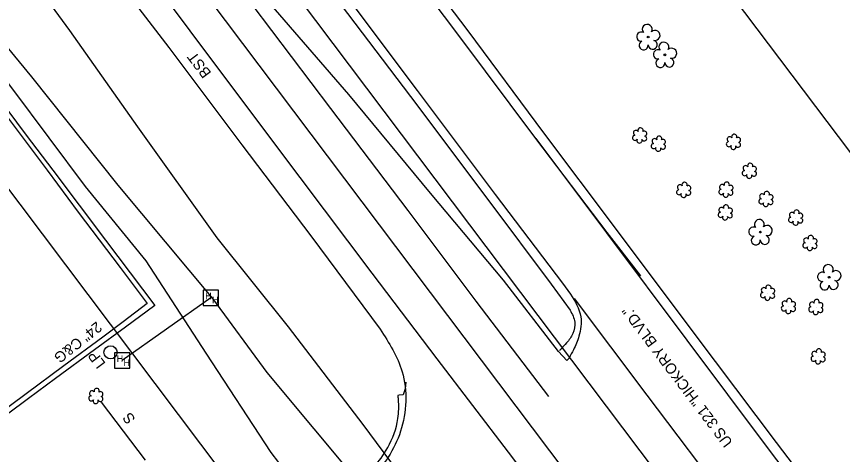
# Model space of a CAD drawing. Extents: x 1262092 to 1264624, y 774970 to 778314.
# Drawn here: x 1264159.5 to 1264468.8, y 775217.7 to 775381.8 of the extents above; entities that cross this region are included whole.
import ezdxf

# ---------------------------------------------------------------- set-up
doc = ezdxf.new("R2010")
doc.units = 0
for name, color, linetype in [('Exist Boundary City Limits', 7, 'Continuous'), ('Exist Horizontal Alignment', 7, 'Continuous'), ('Exist Horizontal Alignment Station Label', 7, 'Continuous'), ('Exist Horizontal Alignment Tick Large', 7, 'Continuous'), ('Exist Horizontal Alignment Tick Small', 7, 'Continuous'), ('Exist Right of Way Line', 7, 'Continuous'), ('Exist Roads Curbs', 7, 'Continuous'), ('Exist Roads EOP', 7, 'Continuous'), ('Exist Roads EOP Other', 7, 'Continuous'), ('Exist Roads EOP Text', 7, 'Continuous'), ('Exist Roads EOT', 7, 'Continuous'), ('Exist Utilities Gas UG Line SUE LOS B', 7, 'Continuous'), ('Exist Utilities Other Pole Text', 7, 'Continuous'), ('Exist Utilities Power UG Cable SUE LOS B', 7, 'Continuous'), ('Exist Utilities Telephone Hand Hole CELL', 7, 'Continuous'), ('Exist Utilities Telephone UG FO SUE LOS B', 7, 'Continuous'), ('Exist Utilities Water UG Line SUE LOS B', 7, 'Continuous'), ('Prop Horizontal Alignment', 7, 'Continuous'), ('Prop Paved Shoulder', 7, 'Continuous'), ('Sheet Sticker Incomplete CELL', 7, 'Continuous')]:
    doc.layers.add(name, color=color, linetype=linetype)

msp = doc.modelspace()

# ---------------------------------------------------------------- linework, layer by layer
at = {"layer": 'Exist Boundary City Limits'}
msp.add_line((1264481.92, 775101.04), (1263870.58, 775912.68), dxfattribs=at)
at = {"layer": 'Exist Horizontal Alignment'}
msp.add_line((1264460.35, 775084.79), (1262255.05, 778012.66), dxfattribs=at)
at = {"layer": 'Exist Horizontal Alignment Station Label'}
msp.add_line((1264191.13, 775237.31), (1264207.62, 775215.52), dxfattribs=at)
at = {"layer": 'Exist Horizontal Alignment Tick Large'}
for p, q in [((1264392.89, 775337.03), (1264392.89, 775337.03)), ((1264399.89, 775333.93), (1264399.89, 775333.93)), ((1264428.01, 775334.65), (1264428.01, 775334.65)), ((1264433.97, 775323.8), (1264433.97, 775323.8)), ((1264409.38, 775316.66), (1264409.38, 775316.66)), ((1264425.18, 775316.74), (1264425.18, 775316.74)), ((1264440.17, 775313.22), (1264440.17, 775313.22)), ((1264424.93, 775308.18), (1264424.93, 775308.18)), ((1264451.31, 775306.27), (1264451.31, 775306.27)), ((1264456.65, 775296.72), (1264456.65, 775296.72)), ((1264440.8, 775278.08), (1264440.8, 775278.08)), ((1264448.6, 775273.11), (1264448.6, 775273.11)), ((1264458.85, 775272.72), (1264458.85, 775272.72)), ((1264459.72, 775254.24), (1264459.72, 775254.24)), ((1264189.24, 775239.41), (1264189.24, 775239.41))]:
    msp.add_line(p, q, dxfattribs=at)
for centre, radius, start, end in [((1264393.12, 775339.07), 0.99, 334.8391, 200.4717), ((1264391.09, 775336.33), 0.955, 95.1099, 327.9534), ((1264391.41, 775338.16), 0.968, 35.8908, 245.4216), ((1264394.53, 775336.1), 0.937, 204.9913, 73.4601), ((1264394.56, 775337.9), 0.929, 284.4567, 126.0861), ((1264400.12, 775335.97), 0.99, 334.8391, 200.4717), ((1264426.52, 775335.77), 0.968, 35.8908, 245.4216), ((1264428.23, 775336.69), 0.99, 334.8391, 200.4717), ((1264392.76, 775335.35), 0.984, 151.2797, 21.387), ((1264398.09, 775333.23), 0.955, 95.1099, 327.9534), ((1264398.41, 775335.06), 0.968, 35.8908, 245.4216), ((1264401.53, 775333), 0.937, 204.9913, 73.4601), ((1264401.57, 775334.8), 0.929, 284.4567, 126.0861), ((1264426.21, 775333.94), 0.955, 95.1099, 327.9534), ((1264429.64, 775333.72), 0.937, 204.9913, 73.4601), ((1264429.68, 775335.52), 0.929, 284.4567, 126.0861), ((1264399.77, 775332.25), 0.984, 151.2797, 21.387), ((1264427.88, 775332.96), 0.984, 151.2797, 21.387), ((1264432.49, 775324.93), 0.968, 35.8908, 245.4216), ((1264434.2, 775325.84), 0.99, 334.8391, 200.4717), ((1264435.64, 775324.67), 0.929, 284.4567, 126.0861), ((1264432.17, 775323.1), 0.955, 95.1099, 327.9534), ((1264433.84, 775322.12), 0.984, 151.2797, 21.387), ((1264435.61, 775322.87), 0.937, 204.9913, 73.4601), ((1264407.89, 775317.78), 0.968, 35.8908, 245.4216), ((1264409.61, 775318.7), 0.99, 334.8391, 200.4717), ((1264411.05, 775317.52), 0.929, 284.4567, 126.0861), ((1264423.7, 775317.87), 0.968, 35.8908, 245.4216), ((1264425.41, 775318.78), 0.99, 334.8391, 200.4717), ((1264426.85, 775317.61), 0.929, 284.4567, 126.0861), ((1264407.58, 775315.95), 0.955, 95.1099, 327.9534), ((1264409.25, 775314.97), 0.984, 151.2797, 21.387), ((1264411.01, 775315.73), 0.937, 204.9913, 73.4601), ((1264423.38, 775316.04), 0.955, 95.1099, 327.9534), ((1264425.05, 775315.06), 0.984, 151.2797, 21.387), ((1264426.82, 775315.81), 0.937, 204.9913, 73.4601), ((1264438.69, 775314.35), 0.968, 35.8908, 245.4216), ((1264440.4, 775315.26), 0.99, 334.8391, 200.4717), ((1264438.37, 775312.52), 0.955, 95.1099, 327.9534), ((1264440.04, 775311.54), 0.984, 151.2797, 21.387), ((1264441.81, 775312.29), 0.937, 204.9913, 73.4601), ((1264441.84, 775314.09), 0.929, 284.4567, 126.0861), ((1264423.45, 775309.3), 0.968, 35.8908, 245.4216), ((1264425.16, 775310.22), 0.99, 334.8391, 200.4717), ((1264426.6, 775309.05), 0.929, 284.4567, 126.0861), ((1264451.54, 775308.31), 0.99, 334.8391, 200.4717), ((1264423.13, 775307.47), 0.955, 95.1099, 327.9534), ((1264424.8, 775306.49), 0.984, 151.2797, 21.387), ((1264426.57, 775307.25), 0.937, 204.9913, 73.4601), ((1264449.51, 775305.56), 0.955, 95.1099, 327.9534), ((1264449.83, 775307.4), 0.968, 35.8908, 245.4216), ((1264452.95, 775305.34), 0.937, 204.9913, 73.4601), ((1264452.98, 775307.14), 0.929, 284.4567, 126.0861), ((1264451.18, 775304.59), 0.984, 151.2797, 21.387), ((1264456.88, 775298.76), 0.99, 334.8391, 200.4717), ((1264454.85, 775296.01), 0.955, 95.1099, 327.9534), ((1264455.17, 775297.84), 0.968, 35.8908, 245.4216), ((1264458.29, 775295.79), 0.937, 204.9913, 73.4601), ((1264458.33, 775297.58), 0.929, 284.4567, 126.0861), ((1264456.53, 775295.03), 0.984, 151.2797, 21.387), ((1264441.03, 775280.12), 0.99, 334.8391, 200.4717), ((1264439, 775277.38), 0.955, 95.1099, 327.9534), ((1264439.32, 775279.21), 0.968, 35.8908, 245.4216), ((1264442.44, 775277.15), 0.937, 204.9913, 73.4601), ((1264442.47, 775278.95), 0.929, 284.4567, 126.0861), ((1264440.67, 775276.4), 0.984, 151.2797, 21.387), ((1264447.12, 775274.24), 0.968, 35.8908, 245.4216), ((1264448.83, 775275.15), 0.99, 334.8391, 200.4717), ((1264450.27, 775273.98), 0.929, 284.4567, 126.0861), ((1264459.08, 775274.76), 0.99, 334.8391, 200.4717), ((1264446.8, 775272.4), 0.955, 95.1099, 327.9534), ((1264448.47, 775271.42), 0.984, 151.2797, 21.387), ((1264450.24, 775272.18), 0.937, 204.9913, 73.4601), ((1264457.05, 775272.01), 0.955, 95.1099, 327.9534), ((1264457.37, 775273.85), 0.968, 35.8908, 245.4216), ((1264460.49, 775271.79), 0.937, 204.9913, 73.4601), ((1264460.53, 775273.59), 0.929, 284.4567, 126.0861), ((1264458.73, 775271.04), 0.984, 151.2797, 21.387), ((1264458.24, 775255.37), 0.968, 35.8908, 245.4216), ((1264459.95, 775256.28), 0.99, 334.8391, 200.4717), ((1264457.92, 775253.54), 0.955, 95.1099, 327.9534), ((1264461.36, 775253.31), 0.937, 204.9913, 73.4601), ((1264461.39, 775255.11), 0.929, 284.4567, 126.0861), ((1264459.59, 775252.56), 0.984, 151.2797, 21.387), ((1264187.76, 775240.54), 0.968, 35.8908, 245.4216), ((1264189.47, 775241.45), 0.99, 334.8391, 200.4717), ((1264190.91, 775240.28), 0.929, 284.4567, 126.0861), ((1264187.44, 775238.71), 0.955, 95.1099, 327.9534), ((1264189.11, 775237.73), 0.984, 151.2797, 21.387), ((1264190.88, 775238.48), 0.937, 204.9913, 73.4601)]:
    msp.add_arc(centre, radius, start, end, dxfattribs=at)
at = {"layer": 'Exist Horizontal Alignment Tick Small'}
for p, q in [((1264396, 775374.11), (1264396, 775374.11)), ((1264402.25, 775367.44), (1264402.25, 775367.44)), ((1264438, 775301), (1264438, 775301)), ((1264463.78, 775284.09), (1264463.78, 775284.09))]:
    msp.add_line(p, q, dxfattribs=at)
for centre in [(1264396, 775374.11), (1264402.25, 775367.44), (1264438, 775301), (1264463.78, 775284.09)]:
    msp.add_circle(centre, 0.326, dxfattribs=at)
for centre, radius, start, end in [((1264395.62, 775376.98), 1.86, 330.1651, 219.7134), ((1264393.4, 775374.26), 1.73, 62.6636, 279.3457), ((1264398.55, 775374.7), 1.9, 257.1011, 134.1999), ((1264394.3, 775370.99), 1.69, 111.5671, 6.231), ((1264397.67, 775371.21), 1.7, 181.2822, 74.56), ((1264401.87, 775370.32), 1.86, 330.1651, 219.7134), ((1264399.65, 775367.6), 1.73, 62.6636, 279.3457), ((1264404.8, 775368.03), 1.9, 257.1011, 134.1999), ((1264400.55, 775364.32), 1.69, 111.5671, 6.231), ((1264403.93, 775364.55), 1.7, 181.2822, 74.56), ((1264435.39, 775301.16), 1.73, 62.6636, 279.3457), ((1264437.61, 775303.88), 1.86, 330.1651, 219.7134), ((1264440.55, 775301.59), 1.9, 257.1011, 134.1999), ((1264439.67, 775298.1), 1.7, 181.2822, 74.56), ((1264436.29, 775297.88), 1.69, 111.5671, 6.231), ((1264463.39, 775286.97), 1.86, 330.1651, 219.7134), ((1264461.17, 775284.25), 1.73, 62.6636, 279.3457), ((1264466.32, 775284.68), 1.9, 257.1011, 134.1999), ((1264462.07, 775280.97), 1.69, 111.5671, 6.231), ((1264465.45, 775281.2), 1.7, 181.2822, 74.56)]:
    msp.add_arc(centre, radius, start, end, dxfattribs=at)
at = {"layer": 'Exist Right of Way Line'}
for p, q in [((1263590.4, 776500.74), (1264585.76, 775179.25)), ((1263350.65, 776386.89), (1264378.08, 775022.83))]:
    msp.add_line(p, q, dxfattribs=at)
at = {"layer": 'Exist Roads Curbs'}
msp.add_lwpolyline([(1264136.63, 775372.52), (1264151.76, 775352.42), (1264163.03, 775337.36), (1264173.02, 775324.26), (1264192.8, 775297.95), (1264211.31, 775273.49), (1264200.24, 775265.33), (1264188.61, 775256.9), (1264174.1, 775246.08), (1264163.92, 775238.67), (1264148.1, 775226.88), (1264136.5, 775218.37)], dxfattribs=at)
msp.add_spline([(1264275.63, 775197.37), (1264284.14, 775203.51), (1264293.07, 775212.59), (1264298.49, 775220.32), (1264302.28, 775231.1), (1264302.48, 775238.27), (1264302.34, 775239.8)], degree=3, dxfattribs=at)
at = {"layer": 'Exist Roads EOP'}
for points in [[(1263928.62, 775926.46), (1263957.2, 775888.94), (1263984.37, 775849.97), (1264009.69, 775812.65), (1264036.52, 775773.35), (1264061.61, 775736.64), (1264089.12, 775695.12), (1264113.81, 775661.2), (1264140.49, 775625.83), (1264158.69, 775601.4), (1264188.06, 775562.53), (1264215.32, 775526.57), (1264242.02, 775490.86), (1264270.63, 775453.04), (1264299.34, 775414.94), (1264328.5, 775376.44), (1264356.79, 775338.17)], [(1264133.95, 775582.22), (1264162.45, 775543.56), (1264190.8, 775506.04), (1264219.88, 775466.74), (1264249.04, 775428.62), (1264278.29, 775389.75), (1264306.94, 775351.8), (1264336.28, 775312.74), (1264359.67, 775281.44), (1264366.76, 775271.73)], [(1264165.32, 775437.52), (1264191.9, 775402.28), (1264216.55, 775370.22), (1264243.85, 775333.7), (1264269.65, 775299.56), (1264295.65, 775264.58)], [(1264362.38, 775256.26), (1264341.8, 775283.01), (1264314.54, 775315.65), (1264283.95, 775352.55), (1264254.78, 775386.12), (1264224.19, 775424.16), (1264214.01, 775437.85)], [(1264356.79, 775338.17), (1264383.65, 775302.46), (1264413.48, 775262.67), (1264443.98, 775222.14), (1264473.2, 775183.54), (1264503.06, 775144), (1264525.38, 775114.25)], [(1264356.79, 775338.17), (1264383.65, 775302.46), (1264413.48, 775262.67), (1264443.98, 775222.14), (1264473.2, 775183.54)]]:
    msp.add_lwpolyline(points, dxfattribs=at)
for points in [[(1264366.76, 775271.73), (1264368.51, 775267.26), (1264367.74, 775263.01), (1264365.45, 775259.44), (1264363.45, 775257.3), (1264362.75, 775256.54)], [(1264295.65, 775264.58), (1264303.87, 775248.69), (1264303.27, 775226.35), (1264298.63, 775216.67), (1264288.35, 775204.7), (1264276.75, 775195.69)]]:
    msp.add_spline(points, degree=3, dxfattribs=at)
at = {"layer": 'Exist Roads EOP Other'}
for points in [[(1264134.23, 775372.91), (1264155.21, 775345.24), (1264170.88, 775324.15), (1264182.6, 775308.5), (1264198.33, 775287.75), (1264208.42, 775274.19), (1264199.44, 775267.31), (1264191.82, 775261.66), (1264177.13, 775250.92), (1264163.12, 775240.4), (1264138.43, 775222.15), (1264135.35, 775219.92)], [(1264305.3, 775244.71), (1264304.97, 775242.21), (1264304.2, 775240.03)], [(1264304.2, 775240.03), (1264302.73, 775239.84), (1264302.24, 775239.78)]]:
    msp.add_lwpolyline(points, dxfattribs=at)
at = {"layer": 'Exist Roads EOT'}
msp.add_line((1264366.36, 775253.81), (1264365.51, 775252.82), dxfattribs=at)
for points in [[(1264446.09, 775083.45), (1264419.18, 775119.01), (1264392.54, 775154.06), (1264369.93, 775183.78), (1264343.71, 775218.57), (1264317, 775253.46), (1264292.67, 775285.65), (1264265.72, 775321.45), (1264237.79, 775358.61), (1264211.14, 775394.4), (1264184.66, 775429.54), (1264159.42, 775463.25), (1264133.92, 775497.47), (1264108.52, 775531.19), (1264082.14, 775566.55), (1264057.31, 775599.4), (1264024.24, 775643.38), (1263996.61, 775679.88), (1263968.79, 775716.67), (1263941.99, 775752.17)], [(1264059.51, 775735.12), (1264085.98, 775693.36), (1264110.99, 775658.57), (1264137.48, 775623.56), (1264156.04, 775598.9), (1264184.87, 775560.3), (1264212.27, 775524.15), (1264239.26, 775488.75), (1264267.11, 775451.81), (1264296.26, 775412.89), (1264325.39, 775374.15), (1264353.83, 775336.07), (1264380.48, 775300.79), (1264393.09, 775284.6)], [(1264136.41, 775584.13), (1264164.82, 775546.18), (1264193.7, 775508.14), (1264223.03, 775469.1), (1264251.78, 775430.99), (1264281.29, 775391.78), (1264309.55, 775354.05), (1264338.76, 775315.15), (1264363.95, 775281.81), (1264366.92, 775277.77)], [(1264358.85, 775239.33), (1264331.63, 775275.17), (1264306.07, 775309.07), (1264277.17, 775347.3), (1264247.65, 775386.28), (1264221.61, 775421.65)], [(1264353.93, 775336.04), (1264380.37, 775300.68), (1264410.53, 775260.48), (1264440.99, 775219.76), (1264470.13, 775181.13), (1264500.1, 775142.08), (1264522.23, 775111.94)], [(1264368.24, 775276.07), (1264395.5, 775239.87), (1264426.84, 775198.42), (1264454.48, 775161.48), (1264481.03, 775126.28), (1264498.94, 775102.43)], [(1264362.38, 775256.26), (1264365.51, 775252.82)]]:
    msp.add_lwpolyline(points, dxfattribs=at)
msp.add_spline([(1264366.92, 775277.77), (1264370.75, 775269.29), (1264370.09, 775261.99), (1264368.01, 775256.86), (1264366.36, 775253.81)], degree=3, dxfattribs=at)
at = {"layer": 'Exist Utilities Gas UG Line SUE LOS B'}
msp.add_circle((1264194.68, 775255.95), 2.46, dxfattribs=at)
at = {"layer": 'Exist Utilities Power UG Cable SUE LOS B'}
msp.add_lwpolyline([(1264395.36, 775040.74), (1264370.8, 775076.36), (1264340.19, 775112.15), (1264308.39, 775149.99), (1264277.8, 775188.45), (1264254.82, 775218.46), (1264230.51, 775255.61), (1264208, 775290.17), (1264185.34, 775318.09), (1264158.04, 775354.59), (1264133.61, 775386.92), (1264107.25, 775423.32), (1264089.56, 775447.66), (1264061.08, 775477.65), (1264037.85, 775505.73), (1264032.45, 775511.96), (1264026.57, 775514.09), (1263970.61, 775511.19)], dxfattribs=at)
at = {"layer": 'Exist Utilities Telephone Hand Hole CELL'}
for p, q in [((1264229.34, 775279.26), (1264229.34, 775273.54)), ((1264235.07, 775279.26), (1264229.34, 775279.26)), ((1264235.07, 775273.54), (1264235.07, 775279.26)), ((1264232.21, 775276.4), (1264232.21, 775276.4)), ((1264229.34, 775273.54), (1264235.07, 775273.54)), ((1264196.21, 775255.78), (1264196.21, 775250.06)), ((1264201.94, 775255.78), (1264196.21, 775255.78)), ((1264201.94, 775250.06), (1264201.94, 775255.78)), ((1264199.07, 775252.92), (1264199.07, 775252.92)), ((1264196.21, 775250.06), (1264201.94, 775250.06))]:
    msp.add_line(p, q, dxfattribs=at)
at = {"layer": 'Exist Utilities Telephone UG FO SUE LOS B'}
msp.add_line((1264232.21, 775276.4), (1264199.07, 775252.92), dxfattribs=at)
msp.add_lwpolyline([(1264412.43, 775054.27), (1264383.09, 775084.33), (1264350.27, 775127.37), (1264319.47, 775167.42), (1264288.52, 775206.2), (1264253.33, 775248.38), (1264233.02, 775276.08), (1264197.49, 775318.53), (1264165.2, 775359.15), (1264131.6, 775400.04), (1264102.3, 775438.18), (1264079.45, 775463.73), (1264046.01, 775506.17), (1264034.16, 775523.07), (1264026.26, 775546.1), (1264015.26, 775566.11), (1263989.3, 775607.52), (1263955.25, 775658.94), (1263921.26, 775710.27), (1263888.91, 775754.45), (1263860.31, 775793.96), (1263832.43, 775832.72), (1263818.26, 775866.25), (1263816.28, 775877)], dxfattribs=at)
at = {"layer": 'Exist Utilities Water UG Line SUE LOS B'}
msp.add_lwpolyline([(1264262.47, 775052.4), (1264270.03, 775057.49), (1264308.25, 775083.86), (1264311.99, 775091.01), (1264333.07, 775106.94), (1264365.39, 775127.89), (1264356.78, 775138.68), (1264342.07, 775157.58), (1264315.02, 775194.18), (1264289.27, 775228.94), (1264261.35, 775265.49), (1264234.66, 775298.88), (1264204.95, 775340.41), (1264179.39, 775376.51), (1264153.98, 775411.4), (1264121.66, 775450.17), (1264092.98, 775486.7), (1264069.57, 775517.58), (1264043.23, 775551.19), (1264018.68, 775582.59), (1263995.06, 775614.62), (1263975.68, 775643.74), (1263951.8, 775677.27), (1263925.33, 775714.09)], dxfattribs=at)

# ---------------------------------------------------------------- texts
at = {"layer": 'Exist Roads EOP Text'}
msp.add_text('US 321 "HICKORY BLVD." ', height=4, rotation=126.9746, dxfattribs=at).set_placement((1264427.84, 775222.26))
at = {"layer": 'Exist Utilities Other Pole Text'}
msp.add_text('LP', height=4, rotation=126.9746, dxfattribs=at).set_placement((1264193.01, 775251.77))
at = {"layer": 'Exist Utilities Telephone Hand Hole CELL'}
for p in [(1264230.12, 775275.81), (1264232.69, 775274.34), (1264196.99, 775252.33), (1264199.56, 775250.86)]:
    msp.add_text('H', height=2.5, dxfattribs=at).set_placement(p)
at = {"layer": 'Prop Horizontal Alignment'}
msp.add_text('BST', height=4, rotation=126.9874, dxfattribs=at).set_placement((1264232.59, 775360.64))
msp.add_text('BST', height=4, rotation=126.9874, dxfattribs=at).set_placement((1264232.59, 775360.64))
at = {"layer": 'Prop Paved Shoulder'}
msp.add_text('S', height=4, rotation=126.9874, dxfattribs=at).set_placement((1264204.18, 775230.95))
at = {"layer": 'Sheet Sticker Incomplete CELL'}
msp.add_text('24" C&G', height=4, rotation=218.489, dxfattribs=at).set_placement((1264189.46, 775267.71))

doc.saveas('drawing.dxf')
